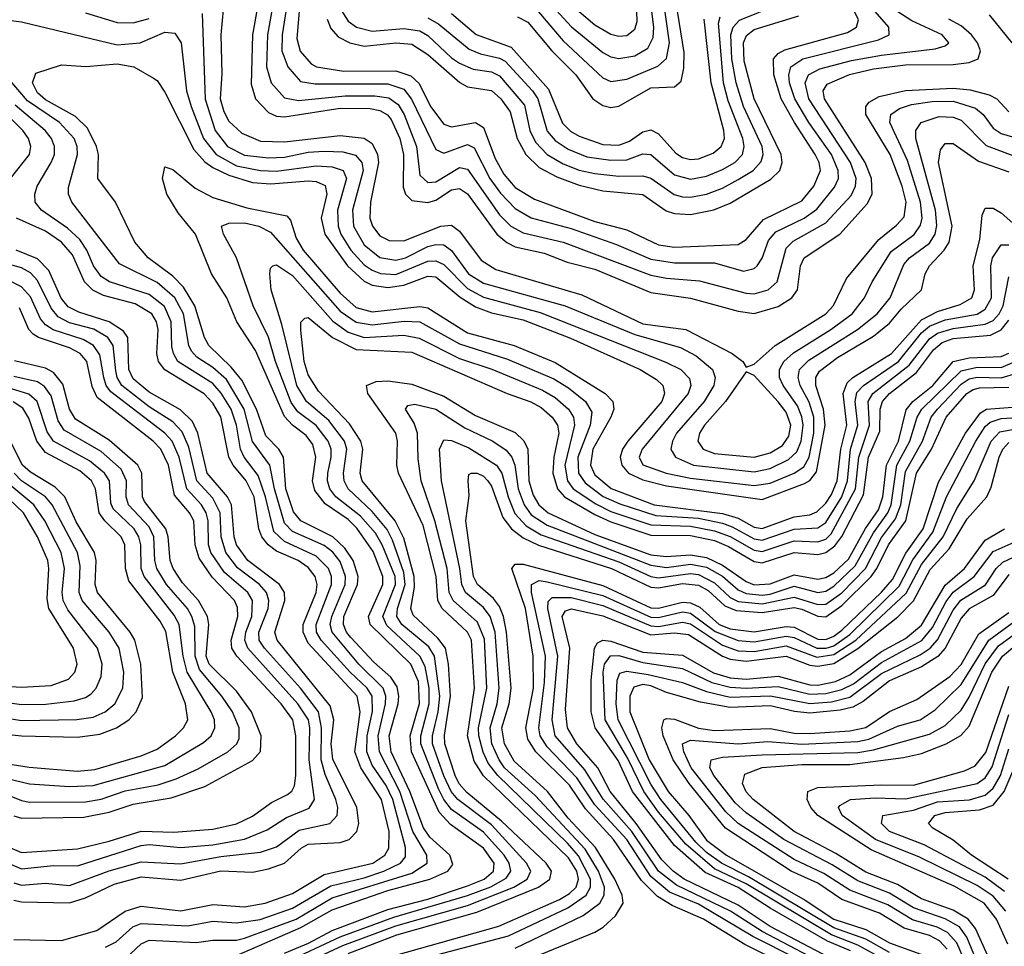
# Model space of a CAD drawing. Header units: inches. Extents: x 501365 to 657855, y 482276 to 547543.
# Tile 443 of 656: x 564465 to 566938, y 536601 to 538928. Entities that reach past the tile are written whole.
import ezdxf

# ---------------------------------------------------------------- set-up
doc = ezdxf.new("R2010")
doc.units = ezdxf.units.IN
doc.header["$MEASUREMENT"] = 0
doc.layers.add('A5563', color=7, linetype='Continuous')

msp = doc.modelspace()

# ---------------------------------------------------------------- linework, layer by layer
at = {"layer": 'A5563', "color": 5}
for points, elevation in [([(565136.5, 538970), (565124.3, 538890), (565123.6, 538850), (565138.2, 538810), (565170, 538773.6), (565207.4, 538767.4), (565390, 538767.5), (565430, 538753.9), (565449.2, 538729.2), (565510, 538602.6), (565530, 538593.6), (565590, 538615.1), (565606.4, 538606.4), (565646.3, 538530), (565672.4, 538492.4), (565710, 538453.9), (565750, 538431.1), (565850, 538404.3), (565964.1, 538364.1), (566050, 538327.2), (566110, 538317.6), (566210, 538317.5), (566282.9, 538297.1), (566310, 538303.2), (566317.7, 538310), (566330, 538329.4), (566346.2, 538373.8), (566364.2, 538395.8), (566435.2, 538430), (566467.2, 538452.8), (566512.1, 538507.9), (566521.5, 538530), (566521.1, 538550), (566504.1, 538590), (566447.5, 538670), (566412.2, 538730), (566398.4, 538770), (566396.6, 538790), (566401.7, 538810), (566432.2, 538830), (566622.5, 538877.4), (566648.6, 538890), (566647.8, 538910), (566525.8, 539050)], 3660), ([(565870, 538948.9), (565910, 538915.9), (565950, 538892.1), (565970, 538886.8), (565990, 538888.8), (566010, 538904.7), (566016, 538924), (566012.6, 539027.4)], 3880), ([(565783.9, 538983.9), (565850.8, 538910.8), (565930, 538845.9), (565950, 538834.9), (565970, 538830.6), (566010, 538837.8), (566042.8, 538857.2), (566056.5, 538883.5), (566058.2, 538910), (566045.4, 539010)], 3860), ([(564979.3, 538990), (564970, 538890), (564972.5, 538792.5), (564968.7, 538730), (564977.6, 538697.6), (564990, 538673.5), (565023.1, 538643.1), (565070, 538623.4), (565130, 538622), (565270, 538637.8), (565330, 538630.5), (565350, 538617.3), (565364.2, 538590), (565366.2, 538570), (565346.5, 538470), (565344.9, 538430), (565351, 538410), (565370, 538385.9), (565393.5, 538373.5), (565430, 538373.2), (565522.5, 538410), (565550, 538412), (565570, 538397.6), (565624.4, 538324.4), (565660.7, 538300.7), (565877.2, 538237.2), (566030, 538164.4), (566138.4, 538150), (566254.6, 538090), (566281.1, 538070), (566290, 538056), (566310, 538063.2), (566362.4, 538110), (566490.3, 538190), (566509.6, 538210.4), (566541.8, 538278.2), (566623.2, 538376.8), (566667.4, 538412.6), (566686.3, 538433.7), (566691.8, 538470), (566681.6, 538510), (566651.7, 538590), (566590, 538690), (566590.6, 538710), (566598.9, 538721.1), (566624.1, 538735.9), (566689.8, 538750.2), (566810, 538756.8), (566852.5, 538752.5), (566899.9, 538739.9), (566919.3, 538730), (566950, 538697.3)], 3580), ([(565768.4, 538948.4), (565830, 538875.5), (565930, 538782.8), (565950, 538773.5), (565990, 538778.7), (566068, 538812), (566089.3, 538830.7), (566097.1, 538870), (566080.4, 538990)], 3840), ([(565063.8, 538970), (565049.7, 538890), (565046.2, 538766.2), (565057.1, 538730), (565090, 538695.2), (565110, 538686.3), (565130, 538684.5), (565270, 538706.6), (565345.3, 538705.3), (565370, 538700), (565389.1, 538689.1), (565397.9, 538677.9), (565420.3, 538630), (565429.2, 538590), (565428.2, 538508.2), (565434.4, 538490), (565450, 538474.7), (565490, 538469), (565510, 538475.5), (565550, 538501), (565570, 538504.3), (565590, 538490.7), (565663.3, 538390), (565688.8, 538368.8), (565710, 538358.3), (565782.2, 538342.2), (565839.9, 538319.9), (565910, 538302), (566050, 538243.5), (566150, 538229.4), (566270, 538196.1), (566310, 538190.5), (566370, 538208), (566404.2, 538230), (566418.5, 538250), (566426.5, 538310), (566435.9, 538330), (566525.2, 538390), (566593.8, 538466.2), (566606.2, 538490), (566605, 538530), (566588.7, 538570), (566486.6, 538730), (566483.5, 538750), (566493.4, 538766.6), (566549.2, 538790.8), (566610, 538804.7), (566690, 538815.1), (566810, 538816.1), (566850, 538821.1), (566872.6, 538830), (566878.7, 538850), (566870.9, 538870), (566855.6, 538890), (566830, 538913.2), (566799.2, 538930)], 3620), ([(565101.8, 538970), (565087.4, 538890), (565085.2, 538810), (565096.6, 538770), (565130, 538732.3), (565165.1, 538725.1), (565282.4, 538737.6), (565357.3, 538737.2), (565391.9, 538731.9), (565415.5, 538715.5), (565430.6, 538690.6), (565462.1, 538610), (565470, 538537.7), (565490, 538519.3), (565510, 538521.5), (565570, 538557.4), (565590, 538552.9), (565670, 538438.3), (565699.1, 538410), (565730, 538392.9), (565830, 538370), (566050, 538286.9), (566090, 538279), (566172.2, 538272.2), (566290, 538241.6), (566310, 538240.2), (566344.7, 538250), (566367.6, 538270), (566390, 538354.3), (566407.9, 538372.1), (566490, 538418.2), (566553.2, 538486.8), (566564.8, 538510), (566566, 538530), (566552.3, 538570), (566447.5, 538730), (566437.6, 538770), (566446.1, 538790), (566475, 538805), (566554.3, 538825.7), (566630, 538839.7), (566764.4, 538855.6), (566790, 538862.5), (566798.8, 538870), (566782.5, 538890), (566705.9, 538925.9), (566644.9, 538964.9)], 3640), ([(565168.6, 538970), (565161, 538881), (565169.5, 538849.5), (565197.2, 538817.2), (565210.2, 538810), (565279.5, 538799.5), (565410, 538799.6), (565447.3, 538787.3), (565468.1, 538768.1), (565497, 538710), (565530, 538666.3), (565550, 538659), (565610, 538670.5), (565630, 538657.5), (565659.5, 538579.5), (565680.8, 538540.8), (565710, 538506.7), (565758, 538478), (565910, 538421.7), (565990, 538401), (566070, 538363), (566110, 538357.5), (566270, 538364.1), (566290, 538376.3), (566333.3, 538426.7), (566430, 538473.1), (566460.2, 538510), (566476.2, 538550), (566473, 538570), (566463.2, 538590), (566410.9, 538670), (566378.1, 538730), (566359.2, 538790), (566358.2, 538830), (566370, 538843.6), (566387.1, 538852.9), (566544, 538896), (566567.3, 538910), (566572.3, 538927.7), (566551.9, 538970)], 3680), ([(565272.3, 538952.3), (565290, 538924.3), (565311.3, 538910), (565350, 538900), (565430, 538905.9), (565470, 538900.1), (565490, 538889), (565550, 538832.9), (565570, 538819.6), (565603.8, 538803.8), (565650, 538797.1), (565670, 538787.7), (565733.4, 538713.4), (565746.6, 538650), (565760.9, 538620.9), (565789.9, 538589.9), (565830, 538566.6), (565870, 538550.2), (565910, 538542.1), (565970, 538535.2), (566030, 538536.3), (566050, 538530.1), (566109.2, 538489.2), (566130, 538483.3), (566150, 538482.3), (566190, 538490.3), (566230, 538505.2), (566270, 538526.8), (566307, 538550), (566327.7, 538572.3), (566332.7, 538590), (566330.4, 538610), (566283.2, 538710), (566264.8, 538770), (566253.8, 538830), (566251.7, 538890), (566257.3, 538910), (566272.8, 538927.2), (566372.7, 538967.3)], 3740), ([(564410, 538930.7), (564470, 538923.4), (564710, 538865.3), (564767.9, 538870), (564830, 538897.3), (564854.4, 538894.4), (564870.7, 538870), (564883.7, 538750), (564895.5, 538710), (564926.4, 538630), (564958.2, 538590), (565010, 538561.6), (565070, 538549.7), (565110, 538548), (565210, 538561.1), (565250, 538559.2), (565277.4, 538550), (565286.3, 538530), (565263.1, 538450), (565264.6, 538410), (565271.8, 538390), (565296.7, 538350), (565330, 538313.2), (565350, 538299.6), (565371.1, 538291.1), (565410, 538288.7), (565490, 538321.7), (565510, 538323.1), (565530, 538313.7), (565590, 538253.5), (565630, 538232), (565772.8, 538192.8), (566088.4, 538068.4), (566125.8, 538050), (566147.1, 538027.1), (566151, 538010), (566144.3, 537990), (566028.6, 537850), (566021, 537830), (566030, 537810.8), (566088.7, 537790), (566150, 537777.2), (566310, 537758.9), (566350, 537764.9), (566410.7, 537790), (566434.3, 537805.7), (566448.1, 537830), (566459.4, 537890), (566459.8, 537930), (566447.9, 537967.9), (566425.8, 538010), (566420.2, 538030), (566424.2, 538050), (566446.9, 538073.1), (566569.6, 538150.4), (566619.1, 538190), (566651.9, 538230), (566686.2, 538313.8), (566700.1, 538330), (566750, 538366.9), (566764.3, 538390), (566768.8, 538411.2), (566765, 538450), (566715.6, 538630), (566716, 538650), (566729.4, 538670), (566774.4, 538685.6), (566810, 538683.5), (566830, 538675.8), (566892.7, 538612.7), (566979.6, 538579.6)], 3540), ([(564630, 538945.4), (564710, 538921.3), (564750, 538920.9), (564790, 538931.6)], 3560), ([(564923.6, 538943.6), (564931.2, 538728.8), (564955.8, 538650), (564986.8, 538610), (565030, 538588.3), (565090, 538581.9), (565130, 538583.5), (565190, 538595.5), (565230, 538598), (565276.8, 538596.8), (565308.5, 538588.5), (565324.5, 538570), (565327.7, 538550), (565300.7, 538450), (565303.5, 538410), (565330, 538362.8), (565370, 538331), (565410, 538324.1), (565434.1, 538330), (565490, 538359), (565510, 538364.2), (565530, 538363.3), (565550, 538349), (565592.6, 538290), (565630, 538266.7), (565834.8, 538210), (566010, 538137.6), (566125.2, 538105.2), (566164.4, 538084.3), (566205.2, 538050), (566212, 538030), (566209, 538010), (566184.1, 537970), (566115.1, 537890), (566104.6, 537870), (566100.8, 537850), (566103.7, 537843.7), (566112.5, 537830), (566157.7, 537810), (566310, 537792.9), (566350, 537801.7), (566396.3, 537823.7), (566417, 537843), (566428.3, 537870), (566433.2, 537910), (566430, 537931.3), (566418.4, 537958.4), (566382.5, 538010), (566373.9, 538030), (566373.9, 538050), (566384.3, 538070), (566408.3, 538091.7), (566502.2, 538150), (566556.4, 538190), (566587.3, 538230), (566606.4, 538270), (566653.7, 538346.3), (566711.4, 538388.6), (566727.5, 538412.5), (566731.6, 538430), (566728, 538470), (566694.7, 538574.7), (566650.9, 538670), (566653, 538690), (566674.6, 538705.4), (566704.8, 538715.2), (566757.1, 538722.9), (566810, 538723.5), (566866.2, 538706.2), (566884.8, 538690), (566910, 538656.4), (566930, 538642.7), (567030, 538613.1)], 3560), ([(565237.1, 538930), (565246.2, 538906.2), (565265.4, 538885.4), (565293.9, 538870), (565330, 538862.1), (565410, 538870.4), (565450, 538866.9), (565490, 538840.8), (565570.7, 538770.7), (565590, 538760.1), (565650, 538750.5), (565673.4, 538730), (565697.1, 538697.1), (565714.8, 538630), (565736.3, 538590), (565770, 538557.5), (565814.1, 538534.1), (565870, 538512.7), (565930, 538498.3), (566030, 538489.6), (566088.8, 538448.8), (566110, 538441.7), (566150, 538439.5), (566208.9, 538451.1), (566250, 538467.5), (566352, 538528), (566374.4, 538550), (566380.3, 538570), (566377.9, 538590), (566309.6, 538730), (566284.4, 538824.4), (566283.3, 538870), (566290.9, 538889.1), (566310, 538903.7), (566421.7, 538938.3)], 3720), ([(565490, 538932.8), (565517.5, 538917.5), (565594.3, 538854.3), (565622.6, 538842.6), (565670, 538832), (565684.1, 538824.1), (565753.2, 538750), (565766.5, 538730), (565790, 538648.3), (565810, 538624.8), (565843, 538603), (565890, 538584.1), (565950, 538575.3), (565990, 538576.4), (566030, 538591.2), (566050, 538589.7), (566110, 538539), (566150, 538527.7), (566190, 538535.5), (566230, 538552.3), (566261.3, 538570), (566280.2, 538590), (566284.6, 538610), (566281.6, 538630), (566244.6, 538724.6), (566232.7, 538770), (566220.2, 538919.8), (566224.2, 538935.8)], 3760), ([(565550, 538944.3), (565611.5, 538891.5), (565699.2, 538859.2), (565793.7, 538753.7), (565828.6, 538668.6), (565848.7, 538648.7), (565870, 538635.6), (565930, 538615.2), (565970, 538613), (565997, 538623), (566030, 538647), (566050, 538651.6), (566070, 538641.5), (566113.4, 538593.4), (566130, 538582.6), (566150, 538577.5), (566170, 538578.9), (566206.7, 538593.3), (566227.3, 538610), (566235, 538630), (566234, 538650), (566201.8, 538770), (566184.2, 538930)], 3780), ([(565715.7, 538935.7), (565741.8, 538921.8), (565801.4, 538850), (565862, 538790), (565904.6, 538730), (565930, 538713.1), (565950, 538707.9), (565970, 538711.2), (566050, 538757.4), (566110, 538759.9), (566126.2, 538773.8), (566133.5, 538806.5), (566133.8, 538846.2), (566117.7, 538950)], 3820), ([(566957.6, 538870), (566900.9, 538940.9)], 3580), ([(564730, 536570.4), (564770, 536607.7), (564790, 536616.6), (564908.8, 536611.2), (564950, 536616.6), (565010, 536616.6), (565030, 536622), (565159.6, 536670), (565250, 536723.6), (565450, 536785.2), (565488.5, 536810), (565487.4, 536830), (565452.4, 536890), (565420.2, 536990), (565368.5, 537090), (565365.3, 537130), (565384.1, 537210), (565384.5, 537230), (565378.3, 537250), (565316.5, 537310), (565250.2, 537390.2), (565245.2, 537410), (565249.2, 537430), (565282.3, 537510), (565283.6, 537530), (565270, 537567.8), (565251.2, 537591.2), (565230, 537607.8), (565150, 537643.2), (565130, 537664), (565104.7, 537750), (565093.5, 537810), (565050, 537869.1), (565029.2, 537950), (564984.6, 538024.6), (564950, 538054.8), (564910, 538081.1), (564896.4, 538096.4), (564889.5, 538110), (564876.2, 538190), (564855, 538230), (564810, 538268.1), (564715.7, 538315.7), (564596.4, 538470), (564587.4, 538490), (564587.3, 538507.3), (564610.5, 538590), (564609.4, 538610), (564601.8, 538630), (564564.9, 538670), (564484.5, 538724.5), (564410.9, 538810)], 3540), ([(565010, 536578.2), (565171.2, 536648.8), (565250, 536693.3), (565390, 536741.7), (565494.9, 536770), (565540.1, 536790), (565553, 536807), (565545.1, 536830), (565495.4, 536875.4), (565479, 536899), (565445.2, 536990), (565397.9, 537090), (565393.1, 537130), (565415.4, 537210), (565417.5, 537230), (565413, 537253), (565397.2, 537277.2), (565354.8, 537314.8), (565296.9, 537376.9), (565285.9, 537390), (565278.2, 537410), (565279.4, 537430), (565313.9, 537510), (565315.2, 537530), (565302.8, 537570), (565281.6, 537601.6), (565251.6, 537630), (565171.5, 537670), (565152.7, 537692.7), (565133.4, 537750), (565127.4, 537830), (565116, 537850), (565083.2, 537883.2), (565060.1, 537950), (565023, 538023), (564995.9, 538055.9), (564939.8, 538110), (564929.1, 538130), (564904.8, 538210), (564876.5, 538256.5), (564850, 538284.4), (564787.8, 538330), (564754.4, 538370), (564705.4, 538470), (564661.4, 538530), (564662.6, 538590), (564658.2, 538610), (564635.6, 538655.6), (564605.5, 538685.5), (564530, 538727.1), (564510, 538744.9), (564497.4, 538770), (564506, 538794), (564570, 538815), (564631.1, 538811.1), (564710, 538817.8), (564751.5, 538810), (564801.3, 538781.3), (564810, 538775.8), (564830, 538746.1), (564902.5, 538602.5), (564930, 538571.2), (564950, 538557.3), (564990, 538537.6), (565050, 538519.8), (565095.8, 538515.8), (565190, 538523.6), (565210, 538521.9), (565232.4, 538512.4), (565236.5, 538490), (565222.3, 538430), (565231.9, 538390), (565288.1, 538310), (565330, 538271.6), (565350, 538261.7), (565390, 538255.9), (565430, 538261.7), (565490, 538284.6), (565510, 538282.3), (565571.7, 538231.7), (565610, 538207.5), (565650, 538192.5), (565730, 538174.6), (565848.3, 538128.3), (566023.4, 538050), (566064.6, 538024.6), (566080.1, 538010), (566082.3, 538002.3), (566084.8, 537990), (566077.8, 537970), (565992.9, 537870), (565979.6, 537850), (565973.4, 537830), (565977.3, 537810), (565993.9, 537790), (566030, 537773.1), (566090, 537757.5), (566330, 537723.4), (566436.5, 537763.5), (566450, 537771.5), (566466.9, 537793.1), (566488.1, 537910), (566484.4, 537950), (566464.8, 538010), (566465.1, 538030), (566474.4, 538045.6), (566519.5, 538080.5), (566610, 538133.9), (566650, 538166.7), (566678.8, 538201.2), (566730.3, 538250), (566739.4, 538290), (566749.9, 538310), (566787.5, 538350), (566799.4, 538370), (566807.6, 538410), (566773.1, 538570), (566778.1, 538601.9), (566790, 538617.1), (566810, 538617.9), (566873.4, 538573.4), (566950, 538546.1)], 3520), ([(564442.2, 538530), (564489.6, 538590), (564492.9, 538610), (564486.9, 538630), (564473.2, 538650), (564381.7, 538741.7)], 3580), ([(564680.7, 536599.3), (564707.1, 536612.9), (564749.3, 536650.7), (564770, 536658.8), (564887.3, 536652.7), (564950, 536665), (565010, 536660.3), (565068.9, 536668.9), (565150, 536696.9), (565246.5, 536753.5), (565330, 536773), (565380.1, 536790), (565421.2, 536810), (565433.8, 536826.2), (565434.3, 536850), (565401.9, 536970), (565385.2, 537005.2), (565350, 537056.7), (565336.7, 537090), (565338.2, 537130), (565351, 537191), (565350, 537230), (565338.1, 537250), (565295, 537290), (565222.6, 537370), (565210.8, 537390), (565209.8, 537410), (565248.5, 537510), (565248.2, 537530), (565240.8, 537550), (565210, 537581.6), (565130, 537618.2), (565103.1, 537643.1), (565082.7, 537730), (565064.1, 537784.1), (565029.1, 537830), (565019.3, 537850), (565009.8, 537910), (564996.1, 537950), (564970.9, 537990.9), (564950, 538014.6), (564862.2, 538070), (564851.1, 538090), (564847.6, 538107.6), (564845.6, 538170), (564828.4, 538208.4), (564790, 538238.7), (564690.5, 538270), (564670, 538283.3), (564650.7, 538310), (564633.7, 538350), (564616, 538376), (564584.9, 538404.9), (564519.5, 538450), (564504.1, 538470), (564502.9, 538490), (564508.7, 538510), (564544.3, 538570), (564552.1, 538590), (564552.9, 538610), (564545.1, 538630), (564529.4, 538650), (564453.4, 538713.4)], 3560), ([(565130, 536584.6), (565190.5, 536609.5), (565250, 536640.9), (565390, 536694), (565490, 536719.6), (565590, 536753.2), (565631.4, 536770), (565655.1, 536790), (565656.9, 536810), (565630, 536847.7), (565547.5, 536907.5), (565518.6, 536938.6), (565449.6, 537090), (565445.6, 537130), (565469.2, 537210.8), (565466.6, 537266.6), (565447.8, 537310), (565345.5, 537410), (565341.6, 537430), (565377.5, 537510), (565377, 537530), (565352.7, 537592.7), (565311.7, 537651.7), (565290, 537672.9), (565232.6, 537712.6), (565206.1, 537746.1), (565200.5, 537770), (565208.5, 537830), (565201.5, 537861.5), (565184.3, 537884.3), (565150, 537910.2), (565130, 537932), (565057.5, 538097.5), (565010.8, 538170), (564985.1, 538230), (564947.2, 538290), (564906.3, 538390), (564863.5, 538443.5), (564834.6, 538490), (564824, 538530), (564830, 538559.3), (564850, 538552.4), (564905.7, 538505.7), (564950, 538481.7), (565036, 538456), (565135.9, 538435.9), (565145.1, 538425.1), (565159.7, 538379.7), (565177, 538350), (565270, 538241.7), (565310, 538205.8), (565350, 538195.1), (565470, 538207.8), (565490, 538204.5), (565590, 538142.3), (565707.2, 538110), (565810, 538067.9), (565936, 537990), (565954.5, 537970), (565957.5, 537950), (565950.3, 537930), (565904.4, 537850), (565899, 537810), (565910, 537785.7), (565950.7, 537750.7), (566059.1, 537710), (566230, 537688.3), (566270, 537676.3), (566310, 537654.1), (566330, 537650.8), (566410, 537679.7), (566450, 537685.4), (566467.4, 537692.6), (566490, 537714.5), (566504.1, 537735.9), (566518.8, 537770), (566528, 537850), (566542.6, 537910), (566533.3, 537990), (566543.4, 538016.6), (566557.7, 538030), (566654.9, 538090), (566730, 538174.9), (566770, 538195.8), (566827.1, 538212.9), (566856.6, 538230), (566863.3, 538250), (566859.6, 538310), (566876.6, 538376.6), (566882.4, 538437.6), (566890, 538455), (566910, 538455), (566930, 538443.6), (566990, 538390.3)], 3480), ([(564450, 536618.5), (564570, 536616.3), (564658.8, 536641.2), (564730, 536689.3), (564770, 536701.9), (564870, 536690.2), (564950, 536706.7), (565030, 536700.2), (565082, 536710), (565150, 536734.3), (565230, 536782.1), (565351.8, 536810), (565381.9, 536830), (565391.9, 536848.1), (565392.8, 536890), (565373.7, 536970), (565321.6, 537050), (565306.6, 537090), (565320.2, 537190), (565312.4, 537230), (565190, 537363.1), (565177.3, 537390), (565177.5, 537410), (565210.1, 537490), (565212, 537510), (565207.2, 537530), (565190, 537552.5), (565164.3, 537570), (565110, 537593.5), (565089.5, 537609.5), (565073.5, 537630), (565065.5, 537650), (565053.7, 537730), (565034.3, 537770), (565000.9, 537810), (564990.3, 537830), (564970, 537931.4), (564950, 537965), (564928.5, 537988.5), (564830, 538048.7), (564813.8, 538070), (564809.8, 538090), (564813.2, 538150), (564809.1, 538170), (564796.6, 538190), (564755.1, 538215.1), (564675.8, 538235.8), (564648.8, 538248.8), (564628.1, 538270), (564598, 538338), (564570, 538370), (564530, 538397), (564457.2, 538430)], 3580), ([(565130, 536560.2), (565270, 536625.2), (565405, 536675), (565590, 536728.8), (565648.8, 536751.2), (565687.1, 536772.9), (565698.6, 536790), (565694.2, 536810), (565681.7, 536830), (565630, 536888), (565550, 536944.7), (565530, 536970), (565516.8, 536996.8), (565472.3, 537110), (565472.6, 537130), (565493.9, 537210), (565493.6, 537250), (565483.8, 537303.8), (565470.4, 537330.4), (565387.3, 537407.3), (565377, 537430), (565408.8, 537510), (565408.2, 537530), (565375.9, 537610), (565358.9, 537638.9), (565321.3, 537681.3), (565259.1, 537730), (565244.3, 537750), (565238.6, 537770), (565239, 537790), (565247.6, 537830), (565247.4, 537850), (565240.3, 537870), (565210, 537909.2), (565163.5, 537943.5), (565146.9, 537966.9), (565107.7, 538070), (565090, 538131.1), (565051.2, 538210), (565009.5, 538330), (564977.2, 538390), (564971.7, 538410), (564990, 538417.4), (565030, 538418.3), (565065.8, 538410), (565094.8, 538394.8), (565270, 538196.6), (565310, 538169), (565350, 538161.8), (565431.1, 538171.1), (565470, 538169.8), (565570, 538114.7), (565690, 538075.5), (565806.7, 538026.7), (565843.6, 538003.6), (565885.9, 537970), (565902.5, 537942.5), (565897.9, 537910), (565866.8, 537830), (565869, 537790), (565885, 537765), (565931, 537731), (565972.5, 537712.5), (566063, 537683), (566170, 537676.2), (566230, 537663.8), (566255, 537655), (566310, 537624.3), (566330, 537621.7), (566410, 537649.4), (566470, 537652.6), (566490, 537666.1), (566529.8, 537730), (566544.2, 537770), (566552.3, 537850), (566570.7, 537910), (566563.8, 537970), (566567.9, 537992.1), (566584.3, 538010), (566672.2, 538070), (566730, 538142.1), (566750, 538159.1), (566790, 538175), (566870, 538189.1), (566890, 538201.4), (566906.1, 538230), (566904.6, 538310), (566908.6, 538330), (566930, 538363), (566950, 538363)], 3460), ([(564450, 536717.7), (564470, 536713), (564590, 536710.3), (564630, 536723.6), (564702.4, 536757.6), (564770, 536775.9), (564870, 536767.3), (564970, 536791.3), (565050, 536787.7), (565090, 536795.7), (565130.3, 536810), (565172.4, 536847.6), (565190, 536857.7), (565270, 536862.1), (565293, 536870), (565311.8, 536890), (565316.5, 536910), (565312, 536950), (565251.5, 537071.5), (565247.6, 537110), (565253.8, 537170), (565245, 537205), (565112, 537370), (565106, 537390), (565130.8, 537470), (565130.4, 537490), (565117.7, 537510), (565038.3, 537570), (565010, 537610), (565003.9, 537630), (564997.2, 537710), (564987.4, 537730), (564936.3, 537790), (564912.9, 537890), (564899.2, 537919.2), (564868.9, 537948.9), (564790, 537993.3), (564750, 538026.3), (564739.1, 538050), (564736.5, 538130), (564726.2, 538146.2), (564689.5, 538170), (564613.6, 538193.6), (564587, 538207), (564569, 538229), (564538.3, 538298.3), (564510, 538327.6), (564456, 538350)], 3620), ([(564450, 536760.7), (564470, 536754.6), (564530, 536759.7), (564590, 536754.4), (564690, 536791.1), (564770, 536813.7), (564870, 536808.8), (564970, 536826.8), (565070, 536837.7), (565110, 536851.2), (565167, 536893), (565243.7, 536910), (565262.3, 536930), (565264, 536950), (565259.1, 536970), (565232.5, 537032.5), (565222.1, 537070), (565223.3, 537150), (565215.3, 537190), (565170.2, 537250), (565079.7, 537350), (565066.8, 537370), (565065.4, 537390), (565089.2, 537450), (565091.1, 537470), (565085.2, 537490), (565067.7, 537510), (565011.8, 537551.8), (564983.2, 537590), (564970.8, 537630), (564968.9, 537690), (564950, 537726.7), (564910.3, 537770.3), (564890, 537854.8), (564873.5, 537893.5), (564850, 537918.5), (564790, 537956.6), (564722, 538010), (564710, 538030), (564706.2, 538046.2), (564699.7, 538110), (564686.4, 538130), (564651.2, 538151.2), (564590, 538167), (564562, 538182), (564544.1, 538204.1), (564510, 538273.4), (564492.3, 538292.3), (564470, 538305.6), (564430, 538315.9)], 3640), ([(565150, 536544.8), (565276.5, 536603.5), (565410, 536653), (565590, 536703.7), (565706.3, 536750), (565739.5, 536770), (565749.1, 536790), (565738.4, 536810), (565650, 536906.4), (565565.4, 536970), (565548.9, 536990), (565530, 537029.6), (565501.9, 537110), (565501.9, 537130), (565516.3, 537190), (565520.5, 537230), (565507, 537330), (565493.1, 537353.1), (565424.6, 537410), (565412.5, 537430), (565413.8, 537450), (565433.7, 537510), (565430, 537540.5), (565401.6, 537621.6), (565388, 537648), (565350, 537693.7), (565290.5, 537750), (565280.3, 537770), (565278.5, 537790), (565286.6, 537850), (565280.6, 537870), (565241.8, 537921.8), (565185.6, 537970), (565161.1, 538010), (565123.2, 538163.2), (565096.5, 538250), (565093, 538290), (565095.3, 538304.7), (565101, 538310), (565110, 538312.7), (565150, 538286.1), (565251.6, 538171.6), (565290, 538143.9), (565330, 538130.2), (565430, 538135.9), (565468.8, 538128.8), (565570, 538077.7), (565650.6, 538050.6), (565778.1, 537998.1), (565810, 537979.9), (565843.6, 537950), (565856.4, 537930), (565858.7, 537910), (565834.4, 537810), (565841.4, 537770), (565855.3, 537750), (565912.3, 537712.3), (565950, 537693.7), (566050, 537659.9), (566150, 537656.3), (566210, 537645.1), (566250, 537630.7), (566310, 537596.3), (566330, 537593), (566410, 537619.8), (566470, 537617.3), (566490, 537624), (566503, 537637), (566564.2, 537750), (566572.6, 537830), (566599.2, 537910), (566596, 537970), (566608.2, 537990), (566699.3, 538060.7), (566750, 538126.6), (566770, 538141.1), (566810, 538153.1), (566890, 538163.6), (566910, 538173.3), (566925.4, 538190), (566935.7, 538210), (566950, 538282.6)], 3440), ([(564430, 536813.1), (564470, 536795.8), (564550, 536804.5), (564610, 536803.8), (564770, 536854.3), (564790, 536856.8), (564870, 536849.6), (564950, 536856.2), (565029.8, 536870.2), (565086.3, 536893.7), (565134.9, 536925.1), (565191.9, 536948.1), (565205.9, 536970), (565192, 537070), (565194, 537150), (565190.4, 537170), (565163.3, 537210), (565038.5, 537350), (565030.6, 537370.6), (565033.3, 537390), (565048.5, 537430), (565050.2, 537470), (565037.9, 537490), (564979.9, 537539.9), (564945.5, 537590), (564939, 537610), (564938.4, 537670), (564933.8, 537690), (564921.6, 537710), (564884.7, 537750), (564865.3, 537830), (564848.2, 537870), (564830, 537890.4), (564693.9, 537993.9), (564682.6, 538010), (564676.3, 538030), (564666.7, 538086.7), (564650.8, 538110), (564624.9, 538124.9), (564549.4, 538149.4), (564530, 538162.2), (564517.6, 538177.6), (564492.6, 538232.6), (564470, 538257.8), (564430, 538278)], 3660), ([(564430, 536853.8), (564470, 536836.8), (564610, 536846.5), (564690, 536865.1), (564770, 536890.9), (564852, 536888), (564950, 536895.8), (565010, 536909.1), (565050, 536928.2), (565097.7, 536962.3), (565137.5, 536982.5), (565148.7, 536991.3), (565155.2, 537004.8), (565159, 537030), (565158.5, 537130), (565150.8, 537170), (565122, 537210), (565010.7, 537330), (564997.8, 537350), (564996.4, 537370), (565013, 537430), (565012.1, 537452.1), (565004.5, 537470), (564948.5, 537528.5), (564915.8, 537575.8), (564905.9, 537610), (564902.1, 537670), (564891.3, 537690), (564854.3, 537734.3), (564838.8, 537810), (564819.8, 537850), (564800.5, 537870), (564660, 537980), (564647.4, 538007.4), (564633.3, 538070), (564616.9, 538090), (564590, 538104.3), (564512.5, 538130), (564499, 538139), (564487.6, 538150), (564464.6, 538204.6)], 3680), ([(565290, 536583.8), (565412.6, 536630), (565612.9, 536687.1), (565767.8, 536750), (565796.6, 536770), (565800.7, 536790), (565787.1, 536810), (565675.2, 536915.3), (565587.8, 536987.8), (565569.2, 537009.2), (565558.9, 537030), (565532.7, 537110), (565532, 537132), (565547.4, 537230), (565542.5, 537310), (565534.2, 537350), (565515.6, 537375.6), (565453.1, 537433.1), (565447.8, 537450), (565457, 537503), (565455.8, 537530), (565430, 537626.1), (565408.5, 537670), (565325.6, 537770), (565320.4, 537790), (565327.3, 537850), (565322, 537870), (565293.2, 537913.2), (565215.5, 537995.5), (565190, 538036.9), (565179.3, 538070), (565171.3, 538148.7), (565171, 538169), (565181, 538179), (565190, 538180.3), (565250.7, 538130.7), (565310, 538099.8), (565450, 538093.4), (565689.7, 537989.7), (565748.9, 537968.9), (565774.6, 537954.6), (565802.5, 537930), (565815.6, 537910), (565819, 537890), (565806.7, 537830), (565803.8, 537790), (565816, 537750), (565833.7, 537730), (565910, 537685.9), (565950, 537667.7), (566050, 537634), (566150, 537633), (566210, 537620.5), (566245.5, 537605.5), (566310, 537568), (566330, 537564.4), (566410, 537590.6), (566470, 537585.2), (566490, 537590.3), (566512.8, 537607.2), (566530, 537630.8), (566584.8, 537735.2), (566596.9, 537830), (566625.3, 537894.7), (566626.1, 537950), (566632.2, 537970), (566650.2, 537990), (566717.5, 538042.6), (566760.5, 538099.5), (566782.2, 538117.8), (566810, 538127.8), (566903.8, 538136.3), (566930, 538149.7), (566950, 538173.7)], 3420), ([(565410, 536579.3), (565668.2, 536651.8), (565820.8, 536719.2), (565846.1, 536733.9), (565862.4, 536750), (565868.7, 536770), (565864.3, 536790), (565843.5, 536823.5), (565629.7, 537029.7), (565606.7, 537066.7), (565589.5, 537130), (565607.5, 537250), (565599.9, 537370), (565590, 537390.5), (565526.4, 537450), (565515.6, 537470), (565511.2, 537530), (565478.6, 537658.6), (565416.7, 537790), (565412.6, 537810), (565414.2, 537870), (565409.7, 537890), (565339.3, 537990), (565336.3, 538010), (565360.6, 538019.4), (565390, 538021.9), (565450, 538013), (565530, 537982.6), (565610, 537934.5), (565710, 537891.7), (565731, 537871), (565741.2, 537850), (565744.2, 537770), (565754.7, 537734.7), (565769.1, 537710), (565792.2, 537690), (565910, 537636), (566050, 537584.8), (566090, 537580.3), (566150, 537584.6), (566190, 537578), (566230, 537558.7), (566290, 537517.5), (566310, 537509.4), (566350, 537511.4), (566410, 537534), (566470, 537523.1), (566490, 537527.3), (566510, 537539.4), (566546.5, 537573.5), (566589.7, 537650.3), (566622.1, 537697.9), (566633.5, 537730), (566642.5, 537810), (566672.3, 537870), (566691.7, 537948.3), (566708.5, 537970), (566758.5, 538010), (566810, 538070), (566850, 538079.4), (566930, 538082.3), (566950, 538091.1)], 3380), ([(564450, 536929.2), (564470, 536923.3), (564626.1, 536926.1), (564690, 536938.6), (564750, 536958.5), (564845.8, 536974.2), (564930, 537002.8), (565050, 537067.8), (565069.7, 537090.3), (565071.6, 537130), (565047.6, 537190), (565010, 537241.8), (564940.6, 537310), (564933.4, 537330), (564940, 537410), (564936.8, 537430), (564914.2, 537470), (564874.2, 537514.2), (564850.2, 537550), (564843.1, 537570), (564838.3, 537630), (564832.3, 537650), (564778.6, 537718.6), (564773.7, 537730), (564771.8, 537790), (564761.7, 537810), (564690, 537872.3), (564605.5, 537925.5), (564590.4, 537950.4), (564573, 538013), (564550, 538042.6), (564530, 538053.5), (564452.1, 538072.1)], 3720), ([(565430, 536558.2), (565692.5, 536627.5), (565841.7, 536698.3), (565887.6, 536730), (565899, 536750), (565898.4, 536770), (565868.4, 536828.4), (565840.8, 536860.8), (565666, 537030), (565641.5, 537061.5), (565628.8, 537088.8), (565618, 537130), (565617.8, 537150), (565638.1, 537250), (565632.9, 537372.9), (565615.1, 537415.1), (565553.6, 537470), (565543.5, 537490), (565538.9, 537550), (565507.6, 537670), (565473.6, 537770), (565465.9, 537825.9), (565464.1, 537890), (565455.5, 537915.5), (565433.9, 537950), (565440.1, 537959.9), (565457.5, 537962.5), (565510, 537950), (565583.2, 537903.2), (565653.4, 537870), (565687, 537847), (565701.2, 537830), (565709, 537810), (565717.4, 537750), (565732.2, 537710), (565750, 537684.9), (565790, 537658.7), (566050, 537558.8), (566090, 537553.1), (566150, 537561.2), (566190, 537553.2), (566230.7, 537530.7), (566270, 537496.7), (566290, 537487.7), (566330, 537483.2), (566350, 537486), (566410, 537505.5), (566470, 537490), (566490, 537492.9), (566510, 537505.5), (566563.4, 537556.6), (566610, 537639.8), (566645.9, 537690), (566653.9, 537710), (566668.4, 537810), (566700.9, 537870), (566719, 537930), (566730.9, 537950), (566830, 538046.6), (566870, 538055.5), (566930, 538054.9), (566965.7, 538070)], 3360), ([(565710, 536597.1), (565880.8, 536679.2), (565921.9, 536710), (565933.1, 536730), (565934.1, 536750), (565918.6, 536790), (565885.3, 536845.3), (565760, 536980), (565683, 537050), (565669, 537070), (565651.4, 537110), (565646.5, 537150), (565664.1, 537210), (565669, 537250), (565659.7, 537390), (565646.7, 537430), (565630, 537451.9), (565585.1, 537490), (565575.4, 537510), (565570.6, 537550.6), (565524.5, 537770), (565519.5, 537850), (565530, 537873.5), (565550, 537871.7), (565593.4, 537853.4), (565662.5, 537810), (565676, 537790), (565691.6, 537730), (565708.6, 537688.6), (565737.1, 537657.1), (565775.1, 537635.1), (565970, 537567.1), (566050, 537530.5), (566070, 537527.1), (566150, 537537.8), (566170, 537535), (566210, 537514.3), (566250, 537477.4), (566270, 537467.6), (566330, 537461.4), (566410, 537477.9), (566470, 537459.9), (566490, 537460.7), (566530, 537489.1), (566589.5, 537550), (566630, 537628), (566665, 537675), (566677.9, 537710), (566690, 537793.4), (566732.7, 537870), (566754.3, 537930), (566770, 537950), (566830, 538012.9), (566850, 538026.1), (566870, 538030.3), (566930, 538028.8), (566970, 538040.8)], 3340), ([(564350, 537015.7), (564470, 536967.3), (564490, 536963.8), (564630, 536963.9), (564670, 536970.6), (564730, 536992.3), (564812.7, 537007.3), (564858, 537022), (564913.2, 537046.8), (564987.5, 537090), (565010.5, 537109.5), (565016.4, 537123.6), (565016.1, 537150), (564999.3, 537190), (564972.7, 537230), (564916.5, 537296.5), (564905.9, 537330), (564904.7, 537404.7), (564897.6, 537430), (564886.2, 537450), (564834, 537510), (564809.8, 537550), (564804.7, 537570), (564801.7, 537630), (564790, 537654.9), (564738, 537710), (564732.2, 537730), (564733.5, 537770), (564720, 537800), (564670, 537843.8), (564577.1, 537897.2), (564561.4, 537921.4), (564544, 537984), (564527.6, 538007.6), (564510, 538019), (564450, 538032.6)], 3740), ([(564430, 537023.4), (564490, 537009.1), (564590, 537002.4), (564650, 537005.3), (564830, 537055.6), (564926.6, 537113.4), (564946.4, 537130), (564955.4, 537150), (564954.1, 537170), (564946.3, 537190), (564885.6, 537290), (564875.8, 537330), (564865.9, 537410), (564853.2, 537433.2), (564777.9, 537530), (564770, 537550), (564769, 537610), (564764.7, 537630), (564752.2, 537650), (564700.2, 537700.2), (564694.3, 537714.3), (564690.4, 537770), (564677.7, 537790), (564640.3, 537820.3), (564550, 537869.7), (564533.8, 537893.8), (564508.9, 537970), (564487.8, 537987.8), (564411.1, 538011.1)], 3760), ([(565720.6, 536559.4), (565910, 536637.1), (565930.6, 536649.4), (565961.8, 536678.2), (565981, 536710), (565978.6, 536730), (565959.8, 536770), (565911.1, 536850), (565843.1, 536923.1), (565790.9, 536990), (565706.8, 537066.8), (565682.4, 537110), (565675.9, 537150), (565694.3, 537210), (565699.8, 537250), (565688, 537390), (565680.4, 537430), (565670, 537454.4), (565654.9, 537474.9), (565615.1, 537510), (565604.7, 537530), (565585.4, 537670), (565593.7, 537733.7), (565591.4, 537770), (565593.4, 537786.6), (565598.7, 537790), (565614.4, 537790), (565630, 537782.1), (565641.1, 537770), (565650, 537757.2), (565678.7, 537678.7), (565700.5, 537650), (565730, 537627.1), (565768.5, 537608.5), (565951.7, 537550), (566050, 537503), (566070, 537501.7), (566130, 537512.8), (566170, 537508.4), (566194.7, 537494.7), (566236.5, 537456.5), (566264.9, 537444.9), (566330, 537440), (566410, 537452.1), (566430, 537448.3), (566470, 537430.3), (566490, 537429.2), (566530, 537456.9), (566603.6, 537530), (566618.3, 537550), (566647.5, 537610), (566690.5, 537670), (566718, 537790), (566755.2, 537850), (566791.9, 537930), (566844.5, 537990), (566860.2, 537999.8), (566876, 538004), (566950, 538005.7)], 3320), ([(564430, 537060.6), (564488.8, 537051.2), (564610, 537041.6), (564654.2, 537045.8), (564770, 537079.7), (564810, 537096.2), (564856.6, 537130), (564876.6, 537150), (564887.3, 537170), (564881.2, 537210), (564849.6, 537290), (564832.4, 537392.4), (564818.1, 537418.1), (564739.4, 537519.4), (564730.6, 537550), (564729.3, 537610), (564720.1, 537630), (564678.8, 537670), (564664.7, 537690), (564655.2, 537750), (564645.5, 537770), (564615.7, 537795.7), (564530, 537841.8), (564507.9, 537870), (564487.7, 537927.7), (564472.7, 537952.7), (564448.5, 537968.5)], 3780), ([(566399.1, 536550), (566286.2, 536606.2), (566182.5, 536670), (566103.6, 536703.6), (566066.8, 536726.8), (566026.6, 536766.6), (565956.9, 536870), (565886.4, 536946.4), (565846.1, 537006.1), (565761.8, 537090), (565741.8, 537121.8), (565736.8, 537150), (565755.9, 537250), (565754.7, 537330), (565735.3, 537450), (565700.8, 537550), (565710, 537561.1), (565730, 537561.5), (565930, 537507.7), (566050, 537451.4), (566070, 537450.8), (566130, 537465.8), (566150, 537464.4), (566173.2, 537453.2), (566222, 537410), (566250, 537398.3), (566310, 537390.9), (566390, 537404.4), (566410, 537402.6), (566470, 537372.4), (566490, 537372), (566510, 537379.9), (566530, 537395), (566629.5, 537490.5), (566657.1, 537522.9), (566691.1, 537588.9), (566734.8, 537650), (566773, 537767), (566841, 537890), (566878.8, 537941.2), (566893.4, 537950), (566970, 537955.8)], 3280), ([(566418.3, 536570), (566306.4, 536626.4), (566170, 536707.1), (566097.3, 536737.3), (566050, 536776.6), (565989.8, 536870), (565910, 536956.5), (565864.3, 537024.3), (565790, 537102), (565772.2, 537130), (565769, 537150), (565783.6, 537263.6), (565785.7, 537330), (565750.7, 537490), (565751, 537510), (565770, 537519.7), (565790, 537517), (565930, 537482.6), (566050, 537428.4), (566070, 537426.9), (566130, 537441.3), (566150, 537438.4), (566212.1, 537392.1), (566270, 537369.1), (566310, 537366), (566390, 537380.5), (566410, 537376.6), (566467, 537350), (566491, 537350), (566510, 537356.1), (566550, 537384.2), (566674.4, 537505.6), (566708.2, 537571.8), (566758.9, 537641.1), (566793, 537730), (566866.8, 537870), (566890, 537906.4), (566902.7, 537917.3), (566930, 537926.6), (566970.7, 537929.3)], 3260), ([(566499, 536550), (566330, 536638.8), (566250.2, 536690), (566115.1, 536755.1), (566070, 536790.3), (566002.9, 536890), (565930.6, 536970.6), (565884.9, 537044.9), (565810.3, 537130.3), (565802.9, 537170), (565816.6, 537330), (565791.9, 537450), (565792.7, 537467.3), (565802.9, 537477.1), (565850, 537477.1), (565930, 537457.2), (566050, 537406.1), (566070, 537404.6), (566130, 537415.3), (566150, 537410.9), (566230, 537357.7), (566270, 537343.8), (566310, 537342), (566390, 537355.7), (566467.6, 537327.6), (566510, 537334.1), (566565, 537370), (566692.1, 537487.9), (566730, 537560.2), (566785, 537630), (566819, 537701), (566862.4, 537770), (566905, 537870), (566927, 537893), (566994.4, 537905.6)], 3240), ([(564430, 537134.4), (564470, 537129.7), (564610, 537126.7), (564666.2, 537133.8), (564707.8, 537150), (564738.8, 537170), (564757.7, 537190), (564773.6, 537226.4), (564769.5, 537310), (564754.6, 537370), (564742.9, 537390), (564660.7, 537490), (564654.9, 537510), (564657, 537570), (564652.6, 537590), (564607, 537667), (564578.8, 537730), (564554.2, 537754.2), (564492.1, 537792.1), (564471.9, 537810), (564437.7, 537877.7)], 3820), ([(566530, 536556.5), (566350, 536650.9), (566270, 536705.1), (566133.9, 536770), (566106.1, 536790), (566078.3, 536818.3), (566013.6, 536910), (565948, 536990), (565917.5, 537050), (565864.2, 537110), (565840.9, 537150), (565836, 537196), (565846.8, 537350), (565827.3, 537430), (565836.4, 537443.6), (565851.4, 537448.6), (565930, 537431.3), (566050, 537383.8), (566110, 537388.8), (566144.8, 537384.8), (566230, 537330.4), (566250, 537322.7), (566290, 537317.4), (566390, 537330.4), (566450, 537307.4), (566470, 537304.8), (566510, 537312), (566570.5, 537349.5), (566670.8, 537429.2), (566710, 537469.2), (566752.3, 537547.7), (566800, 537600), (566845.1, 537674.9), (566894.1, 537730), (566905.5, 537754.5), (566924.9, 537830), (566934.1, 537850), (566950, 537866.3)], 3220), ([(564290, 537197.7), (564470, 537168.3), (564608.7, 537171.3), (564650, 537177.1), (564679.9, 537190), (564704.2, 537210), (564723.9, 537250), (564726.5, 537290), (564714.5, 537350), (564689.9, 537390), (564622.2, 537470), (564614.8, 537490), (564616.6, 537556.6), (564610.2, 537590), (564546.5, 537710), (564529.9, 537730), (564470, 537770.7), (564451.1, 537790)], 3840), ([(564264.6, 537264.6), (564470, 537251.8), (564543.7, 537256.3), (564587.3, 537272.7), (564603.4, 537290), (564609.6, 537310), (564599.8, 537350), (564538.6, 537450), (564533.8, 537473.8), (564538.6, 537550), (564535.4, 537570), (564510, 537630), (564474.8, 537690), (564420.8, 537740.8)], 3880), ([(564345.9, 537225.9), (564470, 537208.8), (564530.3, 537209.7), (564602.1, 537217.9), (564630, 537226.4), (564644.2, 537235.8), (564657.4, 537250), (564670, 537278.9), (564672.2, 537310), (564660.1, 537350), (564586.3, 537446.3), (564574.3, 537470), (564571.4, 537490), (564577.5, 537550), (564569.3, 537590), (564528.6, 537670), (564500.8, 537710), (564440.5, 537760.5)], 3860), ([(566551.6, 536590), (566494.2, 536614.2), (566350, 536696.9), (566270, 536748.9), (566187, 536787), (566110, 536854.8), (566004.7, 536990), (565968.3, 537068.3), (565910.5, 537150.5), (565900.4, 537190), (565900.7, 537270), (565908.7, 537350), (565916.4, 537363.6), (565929.8, 537370.2), (565950, 537367.4), (566030, 537340.3), (566130, 537332.9), (566207.8, 537287.8), (566250, 537275.4), (566290, 537271.9), (566370, 537279.8), (566450, 537258.1), (566470, 537257.4), (566513.9, 537266.1), (566550, 537283.2), (566630, 537341.8), (566690, 537374.4), (566730, 537408), (566790, 537508.2), (566838.1, 537550), (566890, 537621.7), (566938.7, 537650)], 3180), ([(566650, 536560.9), (566570, 536604.3), (566504, 536630), (566290, 536758), (566210, 536796), (566138.2, 536858.2), (566070, 536938.4), (566032.7, 536990), (565993, 537073), (565935.9, 537170), (565930.5, 537290), (565934.3, 537310), (565948.7, 537331.3), (565970, 537331.6), (566030, 537314.2), (566130, 537299), (566203.6, 537263.6), (566250, 537252.2), (566290, 537249.7), (566370, 537254.1), (566450, 537234.3), (566490, 537236.5), (566530, 537246.2), (566559.1, 537260.9), (566630, 537314.2), (566730.7, 537369.3), (566758.1, 537401.9), (566792.4, 537467.6), (566809.4, 537490.6), (566862.1, 537530), (566910, 537593.3), (566963.4, 537616.6)], 3160), ([(566650, 536585.6), (566590, 536619.2), (566510, 536647.8), (566295.8, 536775.8), (566227.6, 536810), (566190, 536837.2), (566163.3, 536863.3), (566075.8, 536970), (566050, 537009), (565968.5, 537170), (565963.5, 537210), (565966, 537270), (565972.4, 537287.6), (565990, 537292.6), (566043.7, 537283.7), (566130, 537264), (566190, 537241), (566250, 537227.4), (566350.6, 537230.6), (566450, 537210.8), (566504.4, 537215.6), (566550, 537227), (566630, 537286.3), (566726.8, 537333.2), (566751.6, 537350), (566770, 537371), (566810, 537445.2), (566829.4, 537470.6), (566890.7, 537509.3), (566918, 537550), (566934.2, 537565.8), (566990, 537591.9)], 3140), ([(566950, 537535.4), (566910, 537482.5), (566850, 537449), (566830, 537425.3), (566789.6, 537350.4), (566770.9, 537329.1), (566730, 537303.6), (566650, 537268.4), (566583.7, 537216.3), (566557.8, 537202.2), (566525.8, 537194.2), (566450, 537186.9), (566410.9, 537190.9), (566350, 537205.1), (566250, 537201.2), (566174.8, 537214.8), (566090, 537238.6), (566050, 537255.2), (566030, 537258.7), (566007.6, 537252.4), (565997.5, 537230), (565997.3, 537190), (566046, 537070), (566094, 536990), (566145.5, 536930), (566190, 536868.3), (566240.8, 536830), (566437.7, 536717.7), (566510, 536669.8), (566590, 536643.5), (566650, 536609.9), (566738.1, 536578.1)], 3120), ([(566867.6, 536567.6), (566844.5, 536624.5), (566825.6, 536650), (566790, 536670.7), (566710, 536697.7), (566650, 536735.3), (566570, 536765.5), (566506.1, 536806.1), (566384.6, 536870), (566290, 536936.4), (566262, 536962), (566209, 537030), (566198.6, 537050), (566201.9, 537070), (566230, 537076.6), (566330, 537081.9), (566570, 537087.9), (566610, 537094.8), (566750, 537134.5), (566790, 537155.7), (566830, 537194.6), (566850, 537226.9), (566890, 537311), (566924, 537356), (567050, 537448.1)], 3040), ([(566794.6, 536594.6), (566775.2, 536615.2), (566750, 536628.8), (566687.1, 536647.1), (566625, 536685), (566530, 536718.9), (566470, 536760.2), (566403.2, 536790), (566237.8, 536897.8), (566146.3, 537010), (566106.1, 537070), (566081, 537130), (566077.8, 537150), (566083.1, 537170), (566090, 537173.9), (566110, 537172), (566170, 537149.3), (566210, 537143.6), (566350, 537148.2), (566410, 537136.7), (566450, 537135.6), (566550, 537142.2), (566590, 537150.9), (566650, 537191), (566718.7, 537221.3), (566801.4, 537278.6), (566830, 537309.5), (566874, 537386), (566950, 537439.5)], 3080), ([(566846.8, 536546.8), (566819.2, 536610), (566795.9, 536635.9), (566769.8, 536649.8), (566707.8, 536667.8), (566645.9, 536705.9), (566550, 536742.4), (566484.7, 536784.7), (566410, 536819.6), (566270, 536910), (566239.1, 536939.1), (566151.3, 537050), (566133, 537090), (566130, 537110.1), (566150, 537119.4), (566270, 537109.9), (566344.2, 537115.8), (566430, 537109), (566570, 537116), (566598, 537122), (566670, 537154), (566727, 537170), (566764.6, 537195.4), (566830, 537259), (566899.3, 537370), (566974.3, 537425.7)], 3060), ([(566900.1, 536570), (566866.1, 536646.1), (566847.3, 536670), (566810, 536692.6), (566730, 536720.5), (566670, 536757), (566590, 536787.7), (566514.9, 536834.9), (566410, 536889.4), (566307.7, 536970), (566290, 536989.6), (566280.4, 537010), (566286.5, 537033.5), (566330, 537050.2), (566430, 537058.1), (566550, 537058.3), (566684.6, 537075.4), (566730, 537085.6), (566791.8, 537110), (566829.2, 537130.8), (566850, 537154.4), (566906.8, 537290), (566934, 537330), (566970, 537359.8)], 3020), ([(566947, 536607), (566918.9, 536670), (566887.7, 536710), (566812.3, 536752.3), (566603.8, 536843.8), (566470.2, 536930), (566452, 536950), (566442.8, 536970), (566444.9, 536990), (566470, 536999.9), (566630, 537006.8), (566710, 537005.7), (566838.1, 537041.9), (566865.4, 537054.6), (566891.6, 537088.4), (566950, 537254.7)], 2980), ([(566942.2, 536690), (566910, 536727.6), (566870, 536754.5), (566724.9, 536824.9), (566614.8, 536870), (566531.3, 536930), (566522, 536950), (566525.3, 536954.7), (566551.5, 536970), (566614, 536974), (566690, 536971.6), (566870.1, 537009.9), (566890, 537024.4), (566908, 537052), (566950, 537183.3)], 2960), ([(566939, 536739), (566890, 536775), (566736.6, 536856.6), (566649.6, 536890), (566629.9, 536910), (566632.7, 536930), (566710, 536943.3), (566770, 536963.9), (566850.7, 536969.3), (566890, 536980.6), (566910, 536998.5), (566928.4, 537030), (566950, 537097.1)], 2940), ([(566947.8, 536770), (566856, 536830), (566810, 536867.8), (566758.4, 536898.4), (566748.1, 536910), (566763.4, 536930), (566790, 536937.3), (566876, 536944), (566910, 536956.1), (566937.8, 536990), (566970, 537064.7)], 2920)]:
    msp.add_lwpolyline(points, dxfattribs=dict(at, elevation=elevation))
at = {"layer": 'A5563', "color": 5, "elevation": 3580}
msp.add_lwpolyline([(566290, 538044), (566238.1, 537970), (566185.5, 537910), (566172.7, 537890), (566168.7, 537870), (566182.1, 537850), (566210, 537839.1), (566310, 537829.5), (566350, 537840.8), (566380.7, 537859.3), (566397.3, 537882.7), (566401.6, 537910), (566390, 537942.9), (566370, 537968.6), (566310, 538035.1)], close=True, dxfattribs=at)

doc.saveas('drawing.dxf')
